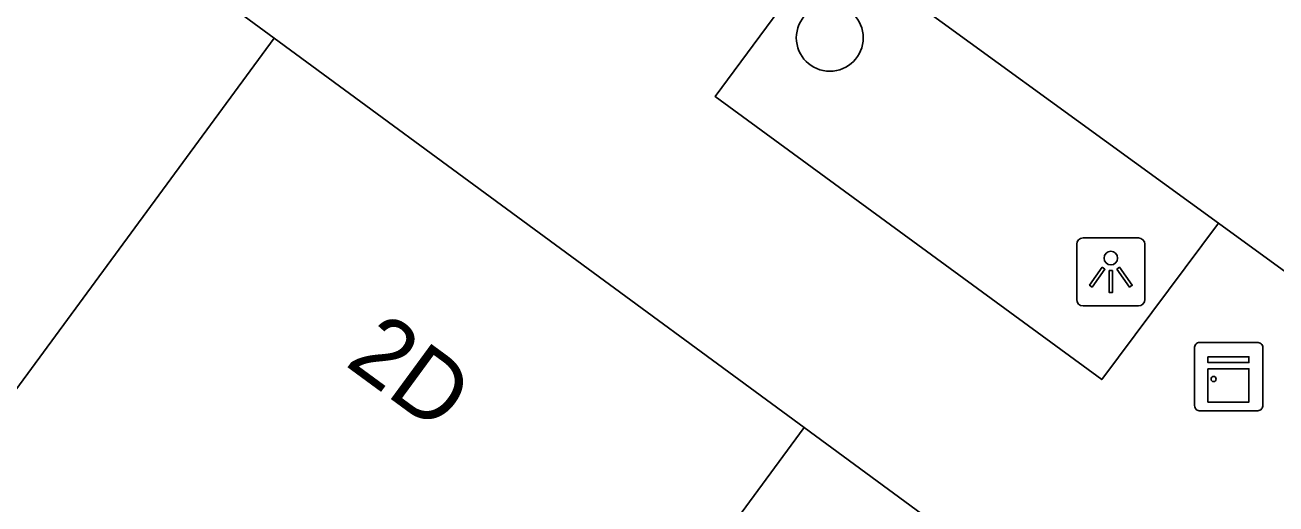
# Model space of a CAD drawing. Extents: x 161087 to 161922, y 382574 to 383873.
# Drawn here: x 161393.54 to 161411.83, y 383505.03 to 383512.04 of the extents above; entities that cross this region are included whole.
import ezdxf

# ---------------------------------------------------------------- set-up
doc = ezdxf.new("R2010")
doc.units = 0
for name, color, linetype in [('IMGEO_Boom', 7, 'Continuous'), ('IMGEO_Fietspad_gesloten', 7, 'Continuous'), ('IMGEO_Kast', 7, 'Continuous'), ('IMGEO_Lichtpunt', 7, 'Continuous'), ('IMGEO_Pand', 7, 'Continuous'), ('IMGEO_Pand_nummerreeks', 7, 'Continuous'), ('IMGEO_Voetpad_open', 7, 'Continuous')]:
    doc.layers.add(name, color=color, linetype=linetype)

msp = doc.modelspace()

# ---------------------------------------------------------------- linework, layer by layer
at = {"layer": 'IMGEO_Boom'}
msp.add_circle((161405.306, 383511.853), 0.489, dxfattribs=at)
at = {"layer": 'IMGEO_Fietspad_gesloten'}
for points in [[(161410.994, 383509.141), (161405.313, 383513.273)], [(161416.2, 383505.354), (161410.994, 383509.141)]]:
    msp.add_lwpolyline(points, dxfattribs=at)
at = {"layer": 'IMGEO_Kast'}
for p, q in [((161410.641, 383506.472), (161410.641, 383507.313)), ((161410.641, 383507.313), (161410.641, 383506.472)), ((161410.716, 383507.397), (161411.557, 383507.397)), ((161411.557, 383507.397), (161410.716, 383507.397)), ((161411.641, 383507.322), (161411.641, 383506.481)), ((161411.641, 383506.481), (161411.641, 383507.322)), ((161411.566, 383506.397), (161410.725, 383506.397)), ((161410.725, 383506.397), (161411.566, 383506.397))]:
    msp.add_line(p, q, dxfattribs=at)
for points in [[(161410.836, 383507.187), (161411.436, 383507.187), (161411.436, 383507.102), (161410.836, 383507.102), (161410.836, 383507.187)], [(161410.836, 383507.012), (161411.436, 383507.012), (161411.436, 383506.523), (161410.836, 383506.523), (161410.836, 383507.012)]]:
    msp.add_lwpolyline(points, dxfattribs=at)
msp.add_circle((161410.92, 383506.861), 0.0377, dxfattribs=at)
for centre, start, end in [((161410.719, 383507.319), 92.4484, 184.2845), ((161410.719, 383507.319), 92.4484, 184.2845), ((161411.563, 383507.319), 2.4484, 94.2845), ((161411.563, 383507.319), 2.4484, 94.2845), ((161410.719, 383506.475), 182.4484, 274.2845), ((161410.719, 383506.475), 182.4484, 274.2845), ((161411.563, 383506.475), 272.4484, 4.2845), ((161411.563, 383506.475), 272.4484, 4.2845)]:
    msp.add_arc(centre, 0.0779, start, end, dxfattribs=at)
at = {"layer": 'IMGEO_Lichtpunt'}
for p, q in [((161409.82, 383508.927), (161409.012, 383508.927)), ((161409.82, 383508.927), (161409.012, 383508.927)), ((161408.918, 383508.832), (161408.918, 383508.025)), ((161408.918, 383508.832), (161408.918, 383508.025)), ((161409.914, 383508.025), (161409.914, 383508.832)), ((161409.914, 383508.025), (161409.914, 383508.832)), ((161409.012, 383507.931), (161409.82, 383507.931)), ((161409.012, 383507.931), (161409.82, 383507.931))]:
    msp.add_line(p, q, dxfattribs=at)
for points in [[(161409.292, 383508.496), (161409.331, 383508.468), (161409.143, 383508.206), (161409.105, 383508.233), (161409.292, 383508.496)], [(161409.394, 383508.448), (161409.441, 383508.448), (161409.441, 383508.126), (161409.394, 383508.126), (161409.394, 383508.448)], [(161409.504, 383508.468), (161409.542, 383508.495), (161409.729, 383508.233), (161409.69, 383508.205), (161409.504, 383508.468)]]:
    msp.add_lwpolyline(points, dxfattribs=at)
msp.add_circle((161409.417, 383508.63), 0.0994, dxfattribs=at)
for centre, start, end in [((161409.012, 383508.832), 90, 180), ((161409.012, 383508.832), 90, 180), ((161409.82, 383508.832), 0, 90), ((161409.82, 383508.832), 0, 90), ((161409.012, 383508.025), 180, 270), ((161409.012, 383508.025), 180, 270), ((161409.82, 383508.025), 270, 0), ((161409.82, 383508.025), 270, 360)]:
    msp.add_arc(centre, 0.0946, start, end, dxfattribs=at)
at = {"layer": 'IMGEO_Pand'}
for points in [[(161393.69, 383514.413), (161397.182, 383511.846)], [(161397.182, 383511.846), (161388.915, 383500.601)], [(161397.182, 383511.846), (161404.93, 383506.15)], [(161404.93, 383506.15), (161400.409, 383500), (161395.708, 383493.604)], [(161404.93, 383506.15), (161412.716, 383500.427)]]:
    msp.add_lwpolyline(points, dxfattribs=at)
at = {"layer": 'IMGEO_Voetpad_open'}
msp.add_lwpolyline([(161410.994, 383509.141), (161409.284, 383506.854), (161403.631, 383510.993), (161405.313, 383513.273)], dxfattribs=at)

# ---------------------------------------------------------------- texts
at = {"layer": 'IMGEO_Pand_nummerreeks'}
msp.add_text('2D', height=1, rotation=323.738, dxfattribs=at).set_placement((161398.198, 383507.073))

doc.saveas('drawing.dxf')
